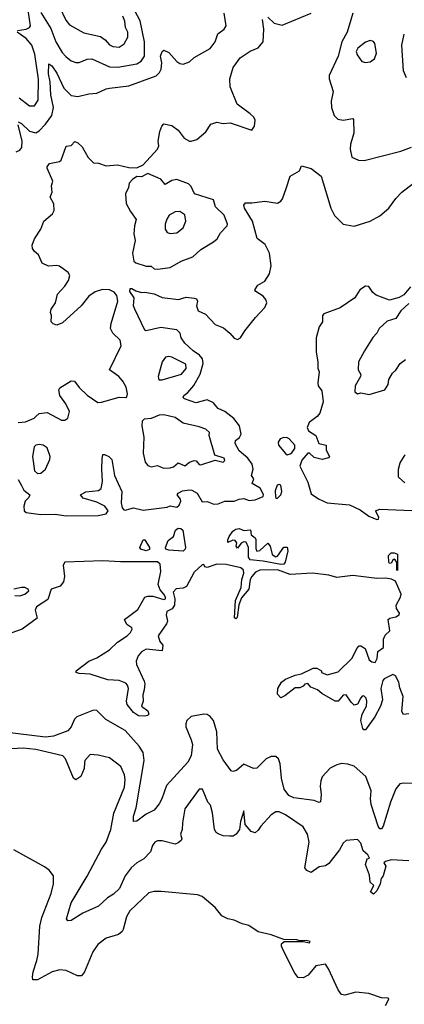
# Model space of a CAD drawing. Extents: x 1771496 to 1971148, y 471553 to 643630.
# Tile 619 of 656: x 1878614 to 1881018, y 631832 to 637984. Entities that reach past the tile are written whole.
import ezdxf

# ---------------------------------------------------------------- set-up
doc = ezdxf.new("R2010")
doc.units = 0

msp = doc.modelspace()

# ---------------------------------------------------------------- linework, layer by layer
at = {"layer": '0CON10XD'}
for points in [[(1878600, 637915), (1878655, 637925.3), (1878674.5, 637935), (1878680.6, 637945), (1878660.3, 638085)], [(1878745, 638029.2), (1878808.4, 637928.4), (1878839.8, 637845), (1878879.2, 637779.2), (1878903, 637753), (1878935, 637725.6), (1878965, 637715.6), (1878985, 637715.6), (1879035, 637736.2), (1879065, 637738.9), (1879175, 637690), (1879226.4, 637686.4), (1879345, 637707.2), (1879372.5, 637725), (1879392.9, 637755), (1879393.1, 637845), (1879367.2, 637977.2), (1879314.2, 638075)], [(1878863.1, 638063.1), (1878901.5, 637981.5), (1878925, 637951.9), (1879015, 637900.5), (1879119.5, 637879.5), (1879148.7, 637858.7), (1879176.1, 637826.1), (1879195, 637815.5), (1879235, 637812.7), (1879266.5, 637833.5), (1879288.8, 637875), (1879288.8, 637905), (1879276.1, 637935), (1879271.1, 637975), (1879258.2, 638005)], [(1878604.6, 637345.4), (1878625, 637335.4), (1878675, 637286.9), (1878715, 637276.8), (1878735, 637289.1), (1878775, 637330), (1878813.8, 637385), (1878826, 637435), (1878808.4, 637515), (1878804.1, 637595), (1878793.1, 637645), (1878795, 637707.5), (1878815, 637695.6), (1878845, 637648.5), (1878889.2, 637555), (1878935, 637510), (1878976.8, 637503.2), (1879045, 637520.9), (1879095, 637524.3), (1879155, 637552.5), (1879174.5, 637555.5), (1879295, 637570), (1879467.8, 637632.2), (1879487.3, 637652.7), (1879497.8, 637675), (1879502.4, 637715), (1879494.3, 637755.7), (1879505, 637783.8), (1879515, 637793.8), (1879545, 637779.4), (1879595, 637721.4), (1879615, 637709.2), (1879635, 637706), (1879675, 637721.2), (1879705, 637748), (1879805, 637804.2), (1879835.6, 637845), (1879851.4, 637895), (1879890.8, 637925), (1879904.3, 637945), (1879891.2, 638025)], [(1880165, 637998.6), (1880205, 637961.9), (1880255, 637949.2), (1880435, 638023.3)], [(1880696.2, 638025), (1880660, 637905), (1880626.7, 637845), (1880605.1, 637754.9), (1880548.8, 637635), (1880547.9, 637615), (1880573.1, 637535), (1880561.4, 637475), (1880563.3, 637435), (1880579.2, 637385), (1880601.8, 637361.8), (1880635, 637356.4), (1880695, 637366), (1880700.7, 637360.7), (1880702.9, 637275), (1880681.9, 637205), (1880679.4, 637175), (1880689.1, 637125), (1880730.8, 637105), (1880767.2, 637102.8), (1880995, 637161.5), (1881061.9, 637188.1)], [(1878605, 635467.7), (1878649.5, 635470.5), (1878705, 635492.9), (1878715.4, 635504.6), (1878735, 635522.9), (1878785, 635528.6), (1878875, 635481.9), (1878895, 635481.9), (1878915, 635494.2), (1878925.5, 635535), (1878902.8, 635582.8), (1878864.6, 635634.6), (1878858.6, 635671.4), (1878865.6, 635684.4), (1878935, 635727.9), (1878955.7, 635725.7), (1878985, 635685.7), (1879035, 635637.5), (1879102.8, 635592.8), (1879125, 635593.1), (1879235, 635626), (1879277.5, 635622.5), (1879283, 635627), (1879287.5, 635645), (1879278.3, 635688.3), (1879259.2, 635725), (1879233.7, 635753.7), (1879174.4, 635795), (1879248.8, 635945), (1879241.7, 635981.7), (1879195.3, 636025.3), (1879180.8, 636055), (1879184.6, 636085), (1879226.3, 636225), (1879220.5, 636260.5), (1879205, 636281), (1879175, 636294.8), (1879131.9, 636298.1), (1879086.4, 636283.6), (1879045, 636255.6), (1878998.9, 636195), (1878880.9, 636089.1), (1878845, 636076), (1878823, 636083), (1878811.2, 636095), (1878812.9, 636135), (1878805.8, 636155), (1878811.4, 636175), (1878836.9, 636215), (1878850.5, 636269.5), (1878895, 636318), (1878918.5, 636355), (1878927.5, 636385), (1878916.2, 636405), (1878862.7, 636442.7), (1878845, 636448.6), (1878793.9, 636443.9), (1878755, 636463.3), (1878731.2, 636515), (1878706.7, 636535), (1878693.8, 636555), (1878691.2, 636575), (1878706, 636615), (1878746.7, 636675), (1878764.5, 636725), (1878818.7, 636771.3), (1878829.2, 636790.8), (1878826.4, 636833.6), (1878804, 636875), (1878816.2, 636905), (1878812, 636945), (1878820, 636975), (1878786.2, 637055), (1878786, 637065), (1878800, 637085), (1878862.3, 637097.7), (1878873.3, 637105), (1878905, 637193.3), (1878935, 637196.7), (1878957.5, 637222.5), (1878976.7, 637215), (1879005, 637188.8), (1879042.1, 637122.1), (1879075, 637090), (1879106.4, 637086.4), (1879155, 637070), (1879225, 637076), (1879295, 637060), (1879345, 637057.5), (1879385, 637077.5), (1879476, 637174), (1879483.1, 637195), (1879480, 637225), (1879489.2, 637285), (1879502.3, 637317.7), (1879515, 637332.5), (1879565, 637323.3), (1879605, 637293.8), (1879642.6, 637242.6), (1879675, 637224), (1879685, 637224), (1879720, 637235), (1879777, 637283), (1879809.2, 637330.8), (1879845, 637342.5), (1879885, 637334.4), (1879928.3, 637338.3), (1880065, 637293.3), (1880082.3, 637317.7), (1880084.6, 637355), (1880076.7, 637375), (1880053.9, 637396.1), (1879972.9, 637455), (1879928.6, 637565), (1879928, 637615), (1879947.5, 637685), (1879991.5, 637745), (1880054.1, 637785.9), (1880105, 637807.5), (1880134.5, 637845), (1880140, 637925), (1880130.8, 637985)], [(1878610, 637495), (1878675, 637445.7), (1878705.5, 637444.5), (1878729.5, 637480.5), (1878732.1, 637612.1), (1878708.3, 637768.3), (1878690.4, 637825), (1878654.7, 637865), (1878598, 637905)], [(1881030.2, 637620.2), (1881012.2, 637665), (1881002.9, 637825), (1881017.6, 637892.4)], [(1880775, 637717.1), (1880805, 637721.2), (1880830.3, 637739.7), (1880844.3, 637775), (1880834.2, 637834.2), (1880825, 637846.7), (1880805, 637853.8), (1880775, 637844), (1880728, 637805), (1880716, 637785), (1880722.5, 637765), (1880752.5, 637722.5), (1880775, 637717.1)], [(1878592.4, 637157.6), (1878615, 637168.8), (1878626.6, 637185), (1878629.3, 637225), (1878603.9, 637326.1)], [(1879475, 636424.5), (1879555, 636434.5), (1879622, 636475), (1879695, 636501.9), (1879745, 636546.9), (1879826, 636595), (1879848.6, 636615), (1879869.1, 636650.9), (1879911.4, 636695), (1879912.9, 636705), (1879891.9, 636761.9), (1879837.1, 636815), (1879825, 636858.6), (1879706.4, 636896.4), (1879685, 636941.9), (1879668.8, 636958.8), (1879595, 636985.3), (1879565, 636978.2), (1879522.9, 636952.9), (1879495, 636987.1), (1879415, 637021.9), (1879375, 637000.8), (1879345, 637002.9), (1879318, 636985), (1879297.1, 636962.9), (1879292.9, 636935), (1879274.4, 636895), (1879278.9, 636835), (1879305.4, 636785), (1879341.5, 636735), (1879330.8, 636695), (1879327.1, 636645), (1879335.9, 636605), (1879319.7, 636525), (1879327.1, 636475), (1879338.8, 636465), (1879405, 636444.6), (1879435, 636443.2), (1879455, 636427.9), (1879475, 636424.5)], [(1880279.3, 636929.3), (1880305, 637006.7), (1880361.7, 637038.3), (1880375, 637070), (1880435, 637053.3), (1880497.8, 637005), (1880558.1, 636805), (1880580.2, 636760.2), (1880635, 636706.9), (1880705, 636693.1), (1880803.3, 636725), (1880865, 636757.1), (1880920, 636805), (1880963.8, 636866.2), (1881002, 636905), (1881075, 636962)], [(1878605, 635110), (1878625, 635072.5), (1878640.4, 635045), (1878677.5, 635015), (1878671.5, 634998.5), (1878648.5, 634975), (1878639.6, 634945), (1878640.9, 634915), (1878655.4, 634905.4), (1878745, 634891.1), (1878835, 634894.2), (1878905, 634883.7), (1879105, 634886.6), (1879153.4, 634896.6), (1879165.8, 634915), (1879146.2, 634945), (1879095, 634969), (1879010, 634995), (1878993.3, 635015), (1879026.6, 635033.4), (1879107.2, 635042.8), (1879123.8, 635055), (1879131.9, 635098.1), (1879126.2, 635175), (1879129.4, 635240.6), (1879133.9, 635266.1), (1879143.3, 635266.7), (1879171.2, 635255), (1879189.2, 635235), (1879207.2, 635135), (1879252.5, 635035), (1879248.6, 634965), (1879255, 634934.2), (1879265, 634920.6), (1879275, 634918.1), (1879302.1, 634927.9), (1879325, 634934.4), (1879385, 634919.4), (1879535, 634938), (1879555, 634946.2), (1879595, 634937.8), (1879610.2, 634949.8), (1879621.1, 634975), (1879618.7, 634988.7), (1879597.5, 635015), (1879603.3, 635025), (1879630.7, 635039.3), (1879675, 635046.9), (1879690, 635045), (1879723.3, 635025), (1879755, 634971.2), (1879785, 634972.5), (1879826.4, 634956.4), (1879855, 634958.5), (1879895, 634975.8), (1879955, 634975.5), (1879985, 634988.6), (1880015, 634991.2), (1880048.8, 634978.8), (1880085, 634982.7), (1880135.7, 635005), (1880137.6, 635017.6), (1880117.1, 635057.1), (1880067.5, 635085), (1880076.7, 635115), (1880062.5, 635135), (1880073.8, 635175), (1880065.7, 635205.7), (1880039.5, 635245), (1879985, 635289.1), (1879960.4, 635335), (1879963.1, 635355), (1879987.6, 635372.4), (1879998.4, 635395), (1879987.1, 635445), (1879952.6, 635492.6), (1879895, 635535.9), (1879855, 635553.4), (1879840.5, 635570.5), (1879825, 635589.6), (1879785, 635609.5), (1879715, 635589.3), (1879643.8, 635615), (1879635, 635623.8), (1879639.2, 635635), (1879664.8, 635655.2), (1879701.6, 635698.4), (1879741.2, 635768.8), (1879759.6, 635835), (1879755.6, 635865.6), (1879737.7, 635887.7), (1879697.5, 635915), (1879645, 635963.2), (1879624, 635995), (1879615.8, 636025.8), (1879595.7, 636045), (1879495, 636060), (1879405, 636038.8), (1879395, 636043.3), (1879332.9, 636175), (1879326, 636195), (1879328.8, 636245), (1879303.1, 636285), (1879305, 636303.3), (1879315, 636304), (1879338.8, 636288.8), (1879375, 636278.8), (1879395, 636281.2), (1879455, 636270.8), (1879505, 636248.6), (1879605.5, 636234.5), (1879655, 636249.2), (1879705, 636244.4), (1879719.7, 636239.7), (1879724.1, 636225.9), (1879717.8, 636195), (1879729.2, 636165), (1879775, 636143.5), (1879835, 636078.5), (1879887.9, 636057.9), (1879926.9, 636025), (1879953.2, 635993.2), (1879975, 635986), (1879993.4, 635996.6), (1880020.4, 636039.6), (1880087.3, 636122.7), (1880145.8, 636185), (1880159.3, 636215), (1880152, 636235), (1880135, 636256.2), (1880089.2, 636285), (1880082.9, 636295), (1880101.5, 636325), (1880145, 636350.6), (1880174.1, 636395.9), (1880185.4, 636445), (1880174.6, 636525), (1880148.8, 636578.8), (1880097.3, 636617.3), (1880068.1, 636725), (1880018, 636805), (1880013.8, 636825), (1880025, 636840), (1880065, 636838.8), (1880145, 636848.8), (1880225, 636836.2), (1880245, 636848.8), (1880255.5, 636864.5), (1880279.3, 636929.3)], [(1879555, 636647.5), (1879595, 636652.2), (1879636.1, 636683.9), (1879652.5, 636725), (1879646.9, 636765), (1879615, 636785.6), (1879585, 636783.1), (1879548.3, 636761.7), (1879532.4, 636737.6), (1879522.5, 636705), (1879522.5, 636675), (1879535, 636653.8), (1879555, 636647.5)], [(1881055.6, 636314.4), (1881015, 636264.9), (1880985, 636247.5), (1880925, 636232), (1880842.3, 636262.3), (1880820, 636280), (1880795.6, 636315.6), (1880775, 636318.8), (1880739.4, 636295), (1880708.8, 636245), (1880616.1, 636183.9), (1880515.5, 636145), (1880505.3, 636135), (1880505.3, 636095), (1880486.2, 636063.8), (1880467.3, 635995), (1880466.7, 635906.7), (1880477.5, 635845), (1880476.4, 635806.4), (1880486.4, 635783.6), (1880477.5, 635715), (1880480, 635695), (1880502.5, 635665), (1880510, 635595), (1880490, 635525), (1880473.3, 635505), (1880423.1, 635466.9), (1880410.6, 635435), (1880418.8, 635415), (1880463.8, 635385), (1880482.5, 635335), (1880530, 635325), (1880530, 635295), (1880550, 635255), (1880543.6, 635246.4), (1880503.9, 635236.1), (1880455, 635247.5), (1880425, 635274.3), (1880415, 635275.5), (1880377.7, 635232.3), (1880364.6, 635195), (1880415.1, 635095.1), (1880435, 635020.5), (1880480.2, 634990.2), (1880535, 634964.8), (1880675, 634951.7), (1880741.8, 634921.8), (1880795, 634881.4), (1880845, 634861.8), (1880856.1, 634863.9), (1880857.8, 634875), (1880836.7, 634915), (1880865.5, 634924.5), (1881215, 634910)], [(1881045, 636210.5), (1880994.8, 636165.2), (1880965, 636116.7), (1880910.4, 636099.6), (1880860, 636055), (1880845.8, 636025), (1880821.5, 635998.5), (1880768.2, 635915), (1880732.2, 635845), (1880730, 635795), (1880745, 635766.7), (1880744.5, 635755), (1880710.6, 635695), (1880707.5, 635657.5), (1880725, 635646), (1880745, 635651.4), (1880798, 635642), (1880895, 635670), (1880916.9, 635705), (1880921.4, 635735), (1880944.6, 635775), (1880965, 635794.6), (1880991.8, 635835), (1881025, 635861.5)], [(1879484.3, 635734.3), (1879505, 635734.4), (1879625, 635769.1), (1879653.6, 635805), (1879651.5, 635831.5), (1879565, 635874.3), (1879545, 635880), (1879525, 635876), (1879503.4, 635846.6), (1879480, 635755), (1879484.3, 635734.3)], [(1879511.6, 635181.6), (1879555, 635182.9), (1879575, 635190.4), (1879604.2, 635215.8), (1879645, 635196.7), (1879675, 635219.7), (1879705, 635229.3), (1879717.1, 635227.1), (1879734.6, 635204.6), (1879745, 635201.8), (1879835, 635232), (1879885, 635218.8), (1879895, 635230), (1879891.2, 635245), (1879832.6, 635262.6), (1879798.5, 635385), (1879800, 635405), (1879778, 635425), (1879735, 635440.7), (1879635, 635462.9), (1879585, 635497.3), (1879515, 635515.6), (1879485, 635512.5), (1879435, 635491.2), (1879391.7, 635488.3), (1879380, 635475), (1879376.7, 635445), (1879390.6, 635375), (1879386.5, 635275), (1879398, 635218), (1879415, 635199.2), (1879435, 635190.6), (1879475, 635197.9), (1879511.6, 635181.6)], [(1880285.8, 635265.8), (1880305, 635270.8), (1880315, 635276.7), (1880332.5, 635305), (1880334, 635325), (1880298.8, 635365), (1880285, 635372), (1880265, 635373.8), (1880242.5, 635365), (1880230, 635345), (1880231.2, 635325), (1880275, 635272.5), (1880285.8, 635265.8)], [(1878725, 635147.9), (1878745, 635151.1), (1878774.7, 635175), (1878802.7, 635235), (1878804.5, 635255), (1878785, 635308.6), (1878760, 635325), (1878735, 635329.4), (1878715.5, 635324.5), (1878705, 635313.8), (1878693.6, 635255), (1878705.4, 635165), (1878725, 635147.9)], [(1881020.9, 635090.9), (1880980.8, 635125), (1880980.8, 635175), (1880992, 635215), (1881023.8, 635265)], [(1880215, 634994.4), (1880225, 634994.5), (1880245, 635015.6), (1880252.9, 635035), (1880245.7, 635075), (1880235, 635080), (1880222.5, 635075), (1880210.3, 635039.7), (1880211.7, 635001.7), (1880215, 634994.4)], [(1879635, 634663.5), (1879545, 634668.9), (1879527.9, 634675), (1879525.4, 634685), (1879541.1, 634728.9), (1879575.5, 634754.5), (1879588.5, 634795), (1879603.6, 634806.4), (1879621.2, 634805), (1879634.3, 634795), (1879649.2, 634685), (1879648, 634675), (1879635, 634663.5)], [(1880245, 634580.5), (1880135, 634601.1), (1880055, 634608.6), (1880043.6, 634625), (1880042.9, 634685), (1880028.3, 634718.3), (1880015, 634721.2), (1879997, 634713), (1879975, 634682.5), (1879966.2, 634695), (1879970, 634715), (1879959.7, 634729.7), (1879945, 634730.8), (1879915, 634717.5), (1879914.2, 634734.2), (1879923.6, 634755), (1879945, 634788.1), (1879965, 634800.8), (1879985, 634803.9), (1880015, 634791.2), (1880056.6, 634796.6), (1880061.2, 634765), (1880085, 634746.7), (1880090.5, 634735), (1880089.7, 634679.7), (1880095, 634663.8), (1880115, 634668), (1880165, 634712), (1880180, 634695), (1880192.1, 634642.1), (1880215, 634627.5), (1880225, 634630.8), (1880265, 634688.2), (1880285, 634687.2), (1880290.5, 634665), (1880273.6, 634595), (1880265, 634582.4), (1880245, 634580.5)], [(1879405, 634664.8), (1879370, 634675), (1879363.8, 634685), (1879385, 634733.3), (1879395, 634733.3), (1879425.5, 634685), (1879425, 634674.4), (1879405, 634664.8)], [(1880975, 634542.5), (1880970, 634545), (1880971.7, 634591.7), (1880959.5, 634609.5), (1880955, 634613.3), (1880945, 634606.7), (1880935, 634588.8), (1880925, 634586.2), (1880920, 634595), (1880918.9, 634635), (1880935, 634653.1), (1880955, 634653.1), (1880975, 634643.3), (1880975, 634542.5)], [(1881045, 633647.5), (1881013, 633643), (1881002, 633662), (1881011.2, 633755), (1880989.6, 633809.6), (1880982.5, 633845), (1880961.5, 633885), (1880945, 633892.9), (1880891.2, 633865), (1880883.5, 633855), (1880871.8, 633805), (1880880.9, 633735), (1880869.4, 633695), (1880832.6, 633627.4), (1880775, 633546.7), (1880765, 633546.7), (1880758.8, 633555), (1880746, 633605), (1880754.4, 633645.6), (1880771.4, 633675), (1880781.8, 633695), (1880783.3, 633725), (1880778.6, 633745), (1880765, 633759.2), (1880755, 633757.5), (1880745, 633746.2), (1880725, 633706.7), (1880705, 633701.2), (1880685, 633720), (1880655, 633766), (1880635, 633763.3), (1880605, 633726.2), (1880585, 633725.8), (1880503, 633773), (1880475, 633796.7), (1880432.5, 633812.5), (1880415, 633836.7), (1880395, 633832.5), (1880385, 633820), (1880365, 633810), (1880335, 633810), (1880270.7, 633759.3), (1880245, 633747.5), (1880225, 633770), (1880228, 633805), (1880250, 633845), (1880275, 633863.3), (1880335, 633888.8), (1880375, 633896.7), (1880448.3, 633931.7), (1880471.7, 633931.7), (1880500, 633915), (1880500, 633905), (1880535, 633890), (1880605, 633909.2), (1880691.2, 633995), (1880720, 634055), (1880735, 634072.5), (1880745, 634072.5), (1880772.5, 634055), (1880798.5, 633985), (1880815, 633970.9), (1880835, 633967.5), (1880848.1, 633991.9), (1880852.9, 634037.1), (1880888.3, 634061.7), (1880887.7, 634112.3), (1880897.8, 634137.8), (1880927.6, 634165), (1880915.7, 634235), (1880926.2, 634243.8), (1880965, 634251.7), (1880984.7, 634265), (1880987.6, 634275), (1880969.6, 634305), (1880966.7, 634325), (1880993.5, 634375), (1880998.1, 634395), (1880962, 634475), (1880937.4, 634487.4), (1880900.8, 634495), (1880845, 634491.4), (1880695, 634510.7), (1880595, 634499), (1880545, 634513.3), (1880443.8, 634526.2), (1880305, 634517.7), (1880225, 634546), (1880114.4, 634545), (1880087.9, 634532.1), (1880064.9, 634505.1), (1880055.2, 634485), (1880044.9, 634425.1), (1879999, 634371), (1879982.5, 634327.5), (1879972.3, 634247.7), (1879965, 634240.5), (1879956.9, 634246.9), (1879962.4, 634355), (1879998.6, 634435), (1880001.4, 634485), (1880014.2, 634525), (1880012.4, 634545), (1879995, 634559.8), (1879905, 634580.5), (1879845, 634580.8), (1879785, 634561.5), (1879770, 634565), (1879765, 634580), (1879755, 634576.7), (1879705, 634532.1), (1879656.8, 634443.2), (1879635, 634431.8), (1879592.7, 634427.3), (1879572.6, 634407.4), (1879582.8, 634365), (1879581.1, 634325), (1879566.7, 634303.4), (1879534, 634285), (1879530.3, 634265), (1879536.9, 634225), (1879532, 634208), (1879479.1, 634135), (1879488.9, 634098.9), (1879508.8, 634075), (1879505, 634040), (1879405, 634051.1), (1879375, 634033.9), (1879355, 634008.6), (1879342.5, 633975), (1879342.9, 633955), (1879391.7, 633851.7), (1879396.4, 633835), (1879392.7, 633797.3), (1879383.3, 633765), (1879385.8, 633725), (1879376, 633695), (1879415, 633665.8), (1879420, 633645), (1879413.6, 633636.4), (1879395, 633631.2), (1879355.7, 633634.3), (1879324.4, 633655), (1879284.6, 633705), (1879282.3, 633725), (1879293.5, 633805), (1879288.6, 633825), (1879277.7, 633837.7), (1879235.5, 633855.5), (1879165, 633858.2), (1879055, 633893.5), (1878985, 633898.6), (1878967.5, 633905), (1878966.7, 633915), (1879046.2, 633975), (1879095, 633995.8), (1879175, 634047.5), (1879226, 634095), (1879285, 634133.1), (1879306, 634154), (1879317.5, 634175), (1879315.4, 634185), (1879284.2, 634205), (1879268.8, 634235), (1879351.7, 634298.3), (1879395, 634376.1), (1879415, 634382.7), (1879445, 634380.8), (1879515, 634360), (1879524.2, 634365), (1879525.3, 634374.7), (1879515, 634393.5), (1879492.4, 634422.4), (1879479.1, 634455), (1879495.9, 634535.9), (1879491.6, 634581.6), (1879475, 634595.7), (1879244.3, 634595.7), (1879132.7, 634602.7), (1878896.5, 634595), (1878885.9, 634575), (1878892.9, 634505), (1878888.4, 634471.6), (1878865.9, 634444.1), (1878810.2, 634425), (1878789.3, 634360.7), (1878718.5, 634315), (1878711.1, 634295), (1878722.9, 634245), (1878628.9, 634175), (1878565, 634152.7)], [(1878583.3, 634386.7), (1878615, 634384.4), (1878645, 634393.3), (1878670, 634415), (1878666.7, 634425), (1878645, 634436), (1878625, 634436.8), (1878576.7, 634425)], [(1881119.4, 633209.4), (1881015, 633214.4), (1880989.7, 633210.3), (1880965, 633178.8), (1880932.2, 633095), (1880885, 632943.8), (1880875, 632928.6), (1880865, 632928.6), (1880855, 632944), (1880809.8, 633079.8), (1880805.3, 633115), (1880809.8, 633165), (1880776.9, 633255), (1880705, 633319.6), (1880665, 633333.1), (1880625, 633335.7), (1880595, 633328.6), (1880555, 633307.5), (1880505, 633253.3), (1880495, 633227.5), (1880491.8, 633195), (1880497, 633143), (1880494, 633096), (1880485, 633092), (1880455, 633105.8), (1880327.9, 633122.1), (1880295, 633136.1), (1880265.9, 633175), (1880250.4, 633245), (1880241.9, 633335), (1880232, 633365), (1880215, 633379.2), (1880185, 633379.4), (1880155, 633365.6), (1880095, 633308), (1880075, 633305.8), (1880015, 633331.2), (1879968.3, 633291.7), (1879945, 633285.8), (1879935, 633290), (1879885, 633360), (1879850.4, 633425), (1879845.4, 633535), (1879825.6, 633605), (1879805, 633630), (1879785, 633642), (1879765, 633644), (1879685, 633630), (1879658, 633605), (1879651.4, 633585), (1879653.1, 633565), (1879686.4, 633485), (1879692.9, 633455), (1879686.2, 633385), (1879664.7, 633345.3), (1879531.9, 633198.1), (1879502.2, 633115), (1879485, 633084), (1879454, 633045), (1879405, 633019.4), (1879345, 632975.7), (1879325, 632973.8), (1879325, 633007.5), (1879341.5, 633058.5), (1879391.7, 633355), (1879385, 633404.2), (1879360, 633445), (1879272.9, 633542.9), (1879151.9, 633611.9), (1879095, 633667.1), (1879075, 633669.2), (1878971.7, 633628.3), (1878956.8, 633613.2), (1878935.8, 633565), (1878915, 633540.8), (1878825, 633506.2), (1878775, 633501.9), (1878518.9, 633531.1)], [(1881045, 632728), (1880935, 632734), (1880900, 632725), (1880890, 632715), (1880902.5, 632695), (1880885.6, 632635), (1880872.9, 632617.1), (1880867.1, 632585), (1880845, 632540), (1880825, 632520), (1880806.7, 632535), (1880827.5, 632575), (1880803.3, 632595), (1880799.3, 632639.3), (1880774.2, 632705), (1880785, 632740), (1880800, 632745), (1880790, 632765), (1880761.2, 632791.2), (1880745, 632838.8), (1880725, 632861.2), (1880654.2, 632855.8), (1880635, 632838.8), (1880613, 632797), (1880545, 632711.2), (1880525, 632696.2), (1880485, 632691.2), (1880435, 632656.2), (1880407.7, 632667.7), (1880396.2, 632685), (1880422.5, 632845), (1880413.5, 632895), (1880385, 632941.1), (1880275, 633015.6), (1880235, 633034), (1880215, 633033.8), (1880185, 633016.2), (1880121.2, 632945), (1880105, 632920), (1880085, 632903.8), (1880060.5, 632910.5), (1880023.3, 632955), (1880015, 633040), (1879994.3, 632975), (1879987, 632923), (1879966.1, 632893.9), (1879947.1, 632882.9), (1879925, 632881.8), (1879885, 632884.7), (1879855, 632896.2), (1879841.5, 632905), (1879831.1, 632925), (1879818.3, 633028.3), (1879805.8, 633075.8), (1879790, 633095), (1879756.1, 633176.1), (1879735, 633176.7), (1879645.9, 633054.1), (1879630.6, 632965), (1879630, 632925), (1879618.6, 632895), (1879626.2, 632865), (1879622.5, 632855), (1879605, 632840), (1879585, 632833.3), (1879505, 632854), (1879475, 632852.5), (1879458.8, 632845), (1879444.2, 632825), (1879431.2, 632785), (1879389.3, 632740.7), (1879345, 632715.6), (1879311.1, 632685), (1879273.5, 632635), (1879238.5, 632555), (1879199.9, 632520.1), (1879163.5, 632496.5), (1879105.7, 632444.3), (1879008.8, 632401.2), (1878935, 632356.2), (1878915, 632353.3), (1878906.2, 632365), (1878935, 632465.8), (1879035, 632631.4), (1879125, 632800.6), (1879155, 632844), (1879182.5, 632925), (1879202.1, 633025), (1879268.2, 633188.2), (1879272.7, 633235), (1879268.9, 633265), (1879245, 633316.7), (1879175, 633371.4), (1879105, 633389.4), (1879055, 633392), (1879020, 633355), (1879018.8, 633341.2), (1879017.5, 633305), (1878995.6, 633254.4), (1878965, 633233.3), (1878951.2, 633245), (1878899.4, 633365), (1878884, 633384), (1878715, 633424.1), (1878635, 633432), (1878525, 633426.8)], [(1880900, 631825), (1880917.5, 631855), (1880920, 631865), (1880915, 631870), (1880875, 631872.5), (1880795, 631900), (1880715, 631907.5), (1880645, 631888), (1880625, 631893.8), (1880605, 631922.5), (1880544.2, 632054.2), (1880525, 632082.5), (1880465, 632072.5), (1880415.9, 632014.1), (1880385, 631996.2), (1880355, 631999.6), (1880333.8, 632026.2), (1880262, 632165), (1880249.6, 632195), (1880249.7, 632210.3), (1880266.7, 632223.3), (1880385, 632223.5), (1880425, 632216.7), (1880430, 632225), (1880405, 632231.2), (1880365, 632228.8), (1880345, 632235.3), (1880265, 632237.5), (1880185, 632266.7), (1880105, 632284.2), (1880045, 632324.3), (1880004.5, 632334.5), (1879955, 632357.5), (1879915, 632365.8), (1879876.2, 632385), (1879835, 632435.7), (1879754.6, 632504.6), (1879725, 632516.5), (1879497.4, 632537.4), (1879455, 632537.1), (1879420.8, 632529.2), (1879301.2, 632415), (1879282.2, 632377.8), (1879260.5, 632299.5), (1879254, 632286), (1879232.4, 632267.6), (1879155.3, 632244.7), (1879101.5, 632205), (1879070.5, 632159.5), (1879017.9, 632035), (1878999.6, 632010.4), (1878975, 632009.5), (1878905, 632043.5), (1878863.8, 632046.2), (1878816.1, 632033.9), (1878725, 631984.4), (1878696.7, 631985), (1878693.4, 632003.4), (1878699.1, 632035), (1878722, 632105), (1878728.4, 632145), (1878739.7, 632320.3), (1878753.2, 632375), (1878811.2, 632525), (1878825.6, 632585), (1878824.2, 632635), (1878798.9, 632668.9), (1878769.7, 632689.7), (1878576.8, 632796.8)]]:
    msp.add_lwpolyline(points, dxfattribs=at)

doc.saveas('drawing.dxf')
